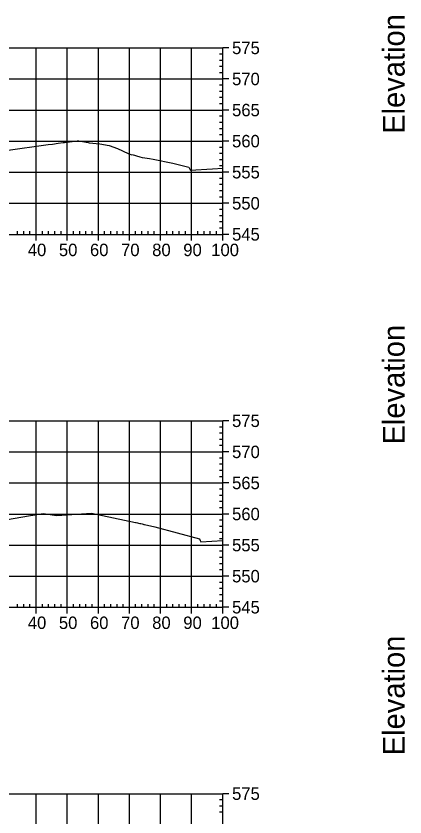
# Model space of a CAD drawing. Extents: x 704834 to 709892, y 372981 to 377533.
# Drawn here: x 708988.4 to 709113.5, y 376453.3 to 376711.1 of the extents above; entities that cross this region are included whole.
import ezdxf

# ---------------------------------------------------------------- set-up
doc = ezdxf.new("R2010")
doc.units = 0
for name, color, linetype in [('57', 7, 'Continuous'), ('60', 7, 'Continuous'), ('Existing', 7, 'Continuous')]:
    doc.layers.add(name, color=color, linetype=linetype)

msp = doc.modelspace()

# ---------------------------------------------------------------- linework, layer by layer
at = {"layer": '57'}
for p, q in [((708854.91, 376700.82), (709054.91, 376700.82)), ((708994.91, 376640.82), (708994.91, 376700.82)), ((709004.91, 376640.82), (709004.91, 376700.82)), ((709014.91, 376640.82), (709014.91, 376700.82)), ((709024.91, 376640.82), (709024.91, 376700.82)), ((709034.91, 376640.82), (709034.91, 376700.82)), ((709044.91, 376640.82), (709044.91, 376700.82)), ((709054.91, 376640.82), (709054.91, 376700.82)), ((709054.91, 376640.82), (709054.91, 376700.82)), ((709056.91, 376700.82), (709054.91, 376700.82)), ((709054.91, 376698.82), (709053.91, 376698.82)), ((709054.91, 376696.82), (709053.91, 376696.82)), ((709054.91, 376694.82), (709053.91, 376694.82)), ((709054.91, 376692.82), (709053.91, 376692.82)), ((708854.91, 376690.82), (709054.91, 376690.82)), ((709056.91, 376690.82), (709054.91, 376690.82)), ((709054.91, 376688.82), (709053.91, 376688.82)), ((709054.91, 376686.82), (709053.91, 376686.82)), ((709054.91, 376684.82), (709053.91, 376684.82)), ((709054.91, 376682.82), (709053.91, 376682.82)), ((708854.91, 376680.82), (709054.91, 376680.82)), ((709056.91, 376680.82), (709054.91, 376680.82)), ((709054.91, 376678.82), (709053.91, 376678.82)), ((709054.91, 376676.82), (709053.91, 376676.82)), ((709054.91, 376674.82), (709053.91, 376674.82)), ((709054.91, 376672.82), (709053.91, 376672.82)), ((708854.91, 376670.82), (709054.91, 376670.82)), ((709054.91, 376668.82), (709053.91, 376668.82)), ((709056.91, 376670.82), (709054.91, 376670.82)), ((709054.91, 376666.82), (709053.91, 376666.82)), ((709054.91, 376664.82), (709053.91, 376664.82)), ((709054.91, 376662.82), (709053.91, 376662.82)), ((708854.91, 376660.82), (709054.91, 376660.82)), ((709054.91, 376658.82), (709053.91, 376658.82)), ((709056.91, 376660.82), (709054.91, 376660.82)), ((709054.91, 376656.82), (709053.91, 376656.82)), ((709054.91, 376654.82), (709053.91, 376654.82)), ((708854.91, 376650.82), (709054.91, 376650.82)), ((709054.91, 376652.82), (709053.91, 376652.82)), ((709056.91, 376650.82), (709054.91, 376650.82)), ((709054.91, 376648.82), (709053.91, 376648.82)), ((709054.91, 376646.82), (709053.91, 376646.82)), ((709054.91, 376644.82), (709053.91, 376644.82)), ((708854.91, 376640.82), (709054.91, 376640.82)), ((708854.91, 376640.82), (709054.91, 376640.82)), ((708988.91, 376640.82), (708988.91, 376641.82)), ((708990.91, 376640.82), (708990.91, 376641.82)), ((708992.91, 376640.82), (708992.91, 376641.82)), ((708994.91, 376638.82), (708994.91, 376640.82)), ((708996.91, 376640.82), (708996.91, 376641.82)), ((708998.91, 376640.82), (708998.91, 376641.82)), ((709000.91, 376640.82), (709000.91, 376641.82)), ((709002.91, 376640.82), (709002.91, 376641.82)), ((709004.91, 376638.82), (709004.91, 376640.82)), ((709006.91, 376640.82), (709006.91, 376641.82)), ((709008.91, 376640.82), (709008.91, 376641.82)), ((709010.91, 376640.82), (709010.91, 376641.82)), ((709012.91, 376640.82), (709012.91, 376641.82)), ((709014.91, 376638.82), (709014.91, 376640.82)), ((709016.91, 376640.82), (709016.91, 376641.82)), ((709018.91, 376640.82), (709018.91, 376641.82)), ((709020.91, 376640.82), (709020.91, 376641.82)), ((709022.91, 376640.82), (709022.91, 376641.82)), ((709024.91, 376638.82), (709024.91, 376640.82)), ((709026.91, 376640.82), (709026.91, 376641.82)), ((709028.91, 376640.82), (709028.91, 376641.82)), ((709030.91, 376640.82), (709030.91, 376641.82)), ((709032.91, 376640.82), (709032.91, 376641.82)), ((709034.91, 376638.82), (709034.91, 376640.82)), ((709036.91, 376640.82), (709036.91, 376641.82)), ((709038.91, 376640.82), (709038.91, 376641.82)), ((709040.91, 376640.82), (709040.91, 376641.82)), ((709042.91, 376640.82), (709042.91, 376641.82)), ((709044.91, 376638.82), (709044.91, 376640.82)), ((709046.91, 376640.82), (709046.91, 376641.82)), ((709048.91, 376640.82), (709048.91, 376641.82)), ((709050.91, 376640.82), (709050.91, 376641.82)), ((709052.91, 376640.82), (709052.91, 376641.82)), ((709054.91, 376642.82), (709053.91, 376642.82)), ((709054.91, 376638.82), (709054.91, 376640.82)), ((709056.91, 376640.82), (709054.91, 376640.82)), ((708854.91, 376580.82), (709054.91, 376580.82)), ((708994.91, 376520.82), (708994.91, 376580.82)), ((709004.91, 376520.82), (709004.91, 376580.82)), ((709014.91, 376520.82), (709014.91, 376580.82)), ((709024.91, 376520.82), (709024.91, 376580.82)), ((709034.91, 376520.82), (709034.91, 376580.82)), ((709044.91, 376520.82), (709044.91, 376580.82)), ((709054.91, 376578.82), (709053.91, 376578.82)), ((709054.91, 376520.82), (709054.91, 376580.82)), ((709054.91, 376520.82), (709054.91, 376580.82)), ((709056.91, 376580.82), (709054.91, 376580.82)), ((709054.91, 376576.82), (709053.91, 376576.82)), ((709054.91, 376574.82), (709053.91, 376574.82)), ((708854.91, 376570.82), (709054.91, 376570.82)), ((709054.91, 376572.82), (709053.91, 376572.82)), ((709056.91, 376570.82), (709054.91, 376570.82)), ((709054.91, 376568.82), (709053.91, 376568.82)), ((709054.91, 376566.82), (709053.91, 376566.82)), ((709054.91, 376564.82), (709053.91, 376564.82)), ((708854.91, 376560.82), (709054.91, 376560.82)), ((709054.91, 376562.82), (709053.91, 376562.82)), ((709056.91, 376560.82), (709054.91, 376560.82)), ((709054.91, 376558.82), (709053.91, 376558.82)), ((709054.91, 376556.82), (709053.91, 376556.82)), ((709054.91, 376554.82), (709053.91, 376554.82)), ((709054.91, 376552.82), (709053.91, 376552.82)), ((708854.91, 376550.82), (709054.91, 376550.82)), ((709056.91, 376550.82), (709054.91, 376550.82)), ((709054.91, 376548.82), (709053.91, 376548.82)), ((709054.91, 376546.82), (709053.91, 376546.82)), ((709054.91, 376544.82), (709053.91, 376544.82)), ((709054.91, 376542.82), (709053.91, 376542.82)), ((708854.91, 376540.82), (709054.91, 376540.82)), ((709056.91, 376540.82), (709054.91, 376540.82)), ((709054.91, 376538.82), (709053.91, 376538.82)), ((709054.91, 376536.82), (709053.91, 376536.82)), ((709054.91, 376534.82), (709053.91, 376534.82)), ((709054.91, 376532.82), (709053.91, 376532.82)), ((708854.91, 376530.82), (709054.91, 376530.82)), ((709056.91, 376530.82), (709054.91, 376530.82)), ((709054.91, 376528.82), (709053.91, 376528.82)), ((709054.91, 376526.82), (709053.91, 376526.82)), ((709054.91, 376524.82), (709053.91, 376524.82)), ((708988.91, 376520.82), (708988.91, 376521.82)), ((708990.91, 376520.82), (708990.91, 376521.82)), ((708992.91, 376520.82), (708992.91, 376521.82)), ((708996.91, 376520.82), (708996.91, 376521.82)), ((708998.91, 376520.82), (708998.91, 376521.82)), ((709000.91, 376520.82), (709000.91, 376521.82)), ((709002.91, 376520.82), (709002.91, 376521.82)), ((709006.91, 376520.82), (709006.91, 376521.82)), ((709008.91, 376520.82), (709008.91, 376521.82)), ((709010.91, 376520.82), (709010.91, 376521.82)), ((709012.91, 376520.82), (709012.91, 376521.82)), ((709016.91, 376520.82), (709016.91, 376521.82)), ((709018.91, 376520.82), (709018.91, 376521.82)), ((709020.91, 376520.82), (709020.91, 376521.82)), ((709022.91, 376520.82), (709022.91, 376521.82)), ((709026.91, 376520.82), (709026.91, 376521.82)), ((709028.91, 376520.82), (709028.91, 376521.82)), ((709030.91, 376520.82), (709030.91, 376521.82)), ((709032.91, 376520.82), (709032.91, 376521.82)), ((709036.91, 376520.82), (709036.91, 376521.82)), ((709038.91, 376520.82), (709038.91, 376521.82)), ((709040.91, 376520.82), (709040.91, 376521.82)), ((709042.91, 376520.82), (709042.91, 376521.82)), ((709046.91, 376520.82), (709046.91, 376521.82)), ((709048.91, 376520.82), (709048.91, 376521.82)), ((709050.91, 376520.82), (709050.91, 376521.82)), ((709052.91, 376520.82), (709052.91, 376521.82)), ((709054.91, 376522.82), (709053.91, 376522.82)), ((708854.91, 376520.82), (709054.91, 376520.82)), ((708854.91, 376520.82), (709054.91, 376520.82)), ((708994.91, 376518.82), (708994.91, 376520.82)), ((709004.91, 376518.82), (709004.91, 376520.82)), ((709014.91, 376518.82), (709014.91, 376520.82)), ((709024.91, 376518.82), (709024.91, 376520.82)), ((709034.91, 376518.82), (709034.91, 376520.82)), ((709044.91, 376518.82), (709044.91, 376520.82)), ((709054.91, 376518.82), (709054.91, 376520.82)), ((709056.91, 376520.82), (709054.91, 376520.82)), ((708854.91, 376460.82), (709054.91, 376460.82)), ((708994.91, 376400.82), (708994.91, 376460.82)), ((709004.91, 376400.82), (709004.91, 376460.82)), ((709014.91, 376400.82), (709014.91, 376460.82)), ((709024.91, 376400.82), (709024.91, 376460.82)), ((709034.91, 376400.82), (709034.91, 376460.82)), ((709044.91, 376400.82), (709044.91, 376460.82)), ((709054.91, 376400.82), (709054.91, 376460.82)), ((709054.91, 376400.82), (709054.91, 376460.82)), ((709056.91, 376460.82), (709054.91, 376460.82)), ((709054.91, 376458.82), (709053.91, 376458.82)), ((709054.91, 376456.82), (709053.91, 376456.82)), ((709054.91, 376454.82), (709053.91, 376454.82))]:
    msp.add_line(p, q, dxfattribs=at)
at = {"layer": 'Existing'}
for points in [[(708985.16, 376667.76), (708998.79, 376669.7), (709000.21, 376669.89), (709002.04, 376670.13), (709003.63, 376670.33), (709003.98, 376670.39), (709008.11, 376670.95), (709008.6, 376670.89), (709011.61, 376670.4), (709012, 376670.31), (709015.34, 376669.9), (709018.41, 376669.42), (709021.12, 376668.48), (709024.49, 376666.84), (709025.59, 376666.4), (709025.83, 376666.47), (709028.21, 376665.74), (709028.95, 376665.57), (709029.08, 376665.54), (709031.41, 376665.18), (709032.56, 376665.01), (709038.89, 376663.68), (709043.99, 376662.44), (709044.4, 376661.59), (709044.46, 376661.47), (709051.64, 376661.92), (709054.91, 376662.13)], [(708985.67, 376549.01), (708992.46, 376550.2), (708997.17, 376550.96), (709001.52, 376550.37), (709012.66, 376551.14), (709026.81, 376548.14), (709027.11, 376548.07), (709027.45, 376547.99), (709027.82, 376547.9), (709028.2, 376547.81), (709028.58, 376547.72), (709028.95, 376547.63), (709029.27, 376547.56), (709029.56, 376547.49), (709029.79, 376547.44), (709033.04, 376546.74), (709047.44, 376542.86), (709047.7, 376542.32), (709047.91, 376541.89), (709054.91, 376542.35)]]:
    msp.add_lwpolyline(points, dxfattribs=at)

# ---------------------------------------------------------------- texts
at = {"layer": '57'}
for s, p in [('575', (709057.91, 376698.82)), ('570', (709057.91, 376688.82)), ('565', (709057.91, 376678.82)), ('560', (709057.91, 376668.82)), ('555', (709057.91, 376658.82)), ('550', (709057.91, 376648.82)), ('545', (709057.91, 376638.82)), ('40', (708992.22, 376633.82)), ('50', (709002.22, 376633.82)), ('60', (709012.22, 376633.82)), ('70', (709022.22, 376633.82)), ('80', (709032.22, 376633.82)), ('90', (709042.22, 376633.82)), ('100', (709051.21, 376633.82)), ('575', (709057.91, 376578.82)), ('570', (709057.91, 376568.82)), ('565', (709057.91, 376558.82)), ('560', (709057.91, 376548.82)), ('555', (709057.91, 376538.82)), ('550', (709057.91, 376528.82)), ('545', (709057.91, 376518.82)), ('40', (708992.22, 376513.82)), ('50', (709002.22, 376513.82)), ('60', (709012.22, 376513.82)), ('70', (709022.22, 376513.82)), ('80', (709032.22, 376513.82)), ('90', (709042.22, 376513.82)), ('100', (709051.21, 376513.82)), ('575', (709057.91, 376458.82))]:
    msp.add_text(s, height=4, dxfattribs=at).set_placement(p)
at = {"layer": '60'}
for p in [(709113.41, 376673.18), (709113.41, 376573.18), (709113.41, 376473.18)]:
    msp.add_text('Elevation', height=7, rotation=90, dxfattribs=at).set_placement(p)

doc.saveas('drawing.dxf')
